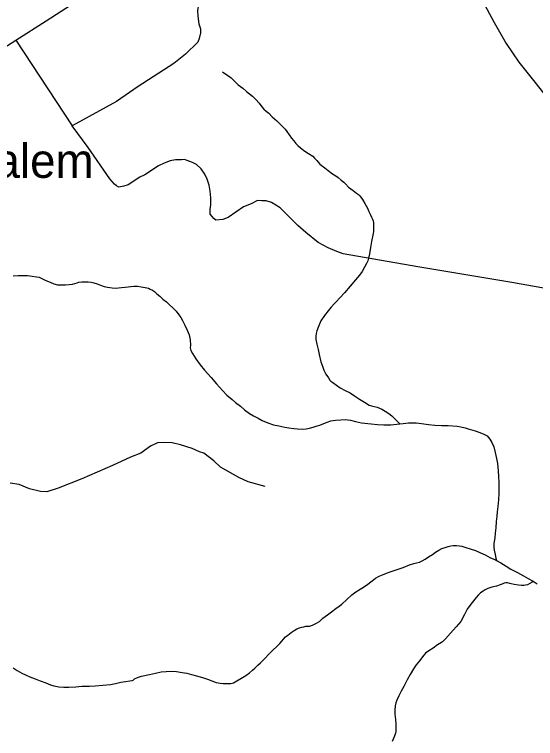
# Model space of a CAD drawing. Extents: x 2220236 to 2384410, y 720751 to 894131.
# Drawn here: x 2336984 to 2340031, y 858900 to 863135 of the extents above; entities that cross this region are included whole.
import ezdxf

# ---------------------------------------------------------------- set-up
doc = ezdxf.new("R2010")
doc.units = 0
doc.layers.add('Default', color=7, linetype='Continuous')

msp = doc.modelspace()

# ---------------------------------------------------------------- linework, layer by layer
at = {"layer": 'Default'}
msp.add_line((2336992.2, 862985.9), (2337320.9, 862483), dxfattribs=at)
for points in [[(2336412.7, 862595.3), (2336683.3, 862786.1), (2336866.1, 862906), (2336992.2, 862985.9), (2337168.8, 863097.4), (2337345.4, 863211), (2337609.1, 863368.7), (2337735.3, 863444.4), (2337831.9, 863515.9), (2337941.2, 863593.8), (2338090.5, 863677.9), (2338256, 863762), (2338403.7, 863824.6), (2338511.6, 863871.4), (2338582.7, 863894.2), (2338745.2, 863955), (2338996.1, 864008.6)], [(2338996.1, 864008.6), (2339083, 863939.7), (2339175.1, 863848.3), (2339278.1, 863743.1), (2339416.8, 863593.8), (2339498.8, 863505.4), (2339555.5, 863440.2), (2339616.5, 863366.6), (2339679.5, 863278.3), (2339734.2, 863189.9), (2339788.8, 863089), (2339860.3, 862964.9), (2339933.9, 862855.5), (2340027.1, 862739.4), (2340228, 862483.8)], [(2337941.2, 863593.8), (2337971.9, 863556.5), (2338031, 863473.3), (2338067.7, 863411.6), (2338116.4, 863340.3), (2338124.6, 863320.5), (2338127, 863302.4), (2338113.4, 863268.2), (2338085.6, 863238), (2338068, 863207.7), (2338058.3, 863181.7), (2338054.7, 863157.5), (2338057, 863125.6), (2338061.7, 863079.8), (2338072, 863051.8), (2338072.2, 863027.8), (2338064.6, 862993.9), (2338056.8, 862973.7), (2337983.6, 862902.9), (2337916.5, 862847.9), (2337708.1, 862713.6), (2337581.2, 862626.1), (2337320.9, 862483)], [(2338200.1, 862799.4), (2338232.5, 862777.7), (2338250.5, 862763.7), (2338268.9, 862748), (2338293.1, 862724.4), (2338319.2, 862704.1), (2338341.7, 862684.7), (2338376, 862657.2), (2338386.5, 862647.8), (2338396.1, 862637.7), (2338414.4, 862615.5), (2338430.7, 862595.5), (2338442.7, 862582.2), (2338457, 862570.3), (2338470.9, 862558.7), (2338491.5, 862536.6), (2338517.8, 862513), (2338540, 862491), (2338558.1, 862473.7), (2338566.7, 862464.2), (2338576.4, 862451.4), (2338590.7, 862431.3), (2338604.9, 862411.6), (2338617.1, 862396.3), (2338629.8, 862381.4), (2338641.5, 862368.8), (2338657.5, 862354.6), (2338681.9, 862336.6), (2338704.1, 862322.7), (2338728.1, 862305.7), (2338739, 862295.6), (2338752.4, 862281.4), (2338770.7, 862259.2), (2338776.8, 862253.5), (2338799.1, 862238), (2338819.1, 862222.4), (2338843.2, 862203.7), (2338863.4, 862191.4), (2338877.6, 862181.5), (2338895.3, 862166.4), (2338910.2, 862154.9), (2338920.1, 862145.5), (2338938.3, 862125.5), (2338964.7, 862106.3), (2338984.7, 862090.7), (2338996.2, 862081.3), (2339003.1, 862075), (2339019.1, 862052.7), (2339033.5, 862028.7), (2339047.8, 862001.3), (2339056, 861983.6), (2339064.2, 861967.6), (2339072.5, 861949.8), (2339078.6, 861937.6), (2339081.3, 861927.9), (2339082.8, 861915.8), (2339083.3, 861887.9), (2339082.8, 861866.6), (2339081.7, 861853.4), (2339072.1, 861807), (2339066.7, 861771.4), (2339061, 861735), (2339055.4, 861709.5), (2339050.2, 861693.6), (2339043.6, 861678.5), (2339032, 861656.7), (2339018.2, 861632.5), (2339002.4, 861610.5), (2338978.9, 861582.3), (2338947.2, 861545.9), (2338913.7, 861507.5), (2338886.1, 861476.8), (2338866.3, 861454.7), (2338856.5, 861444.4), (2338834.9, 861420.5), (2338818.9, 861401.8), (2338797.4, 861374), (2338775.7, 861343.6), (2338771.4, 861334.3), (2338762.2, 861310.9), (2338752.4, 861285.2), (2338747.5, 861269.3), (2338745.8, 861254.4), (2338747, 861234.8), (2338751.4, 861207.1), (2338759.6, 861175.6), (2338766, 861145.3), (2338776.6, 861103.1), (2338784.9, 861077.1), (2338793, 861055.5), (2338805.5, 861032), (2338819.8, 861009.6), (2338828.6, 860996.9), (2338835.1, 860990.6), (2338845.9, 860982.2), (2338868.2, 860966.7), (2338888.5, 860951.1)], [(2340736.7, 861416.4), (2339893.1, 861568.1), (2339342.3, 861659.5), (2338905.4, 861734.3), (2338869.3, 861747.8), (2338819.1, 861771.1), (2338760.7, 861800.6), (2338688, 861859.6), (2338641.5, 861900.9), (2338538.5, 862003.8), (2338487.9, 862035.1), (2338455.9, 862044.8), (2338429.9, 862044.4), (2338405.9, 862046.2), (2338368.2, 862027.6), (2338324.3, 862009.2), (2338233.2, 861948.1), (2338203.3, 861935.9), (2338161.2, 861931.3), (2338149.2, 861941), (2338141.2, 861952.9), (2338129, 861966.8), (2338128.6, 861994.8), (2338132.4, 862020.8), (2338131.9, 862062.8), (2338129.3, 862100.9), (2338122.8, 862136.7), (2338110.4, 862172.6), (2338098.2, 862200.5), (2338075.7, 862232.2), (2338049.5, 862257.7), (2338025.4, 862269.5), (2337979.2, 862287.1), (2337961.1, 862284.7), (2337925.1, 862284.2), (2337895.3, 862280), (2337859.4, 862265.6), (2337825.7, 862249.2), (2337746.4, 862198.1), (2337716.5, 862183.9), (2337648.9, 862139.1), (2337623, 862130.8), (2337595.3, 862124.5), (2337581.2, 862132.3), (2337569, 862142), (2337542.7, 862173.8), (2337414.5, 862356.2), (2337320.9, 862483)], [(2336976.1, 861605.5), (2337006.5, 861608.3), (2337030.5, 861608.7), (2337060.3, 861608.9), (2337088.4, 861605.1), (2337112.5, 861601.2), (2337128.4, 861597.9), (2337140.7, 861593.5), (2337166.9, 861579.8), (2337193, 861568.4), (2337214.9, 861560.4), (2337236.2, 861554.7), (2337255, 861552.9)], [(2337255, 861552.9), (2337282.2, 861554), (2337305.1, 861555.9), (2337323, 861558.3), (2337350.9, 861566), (2337361, 861568.7), (2337379, 861570.4), (2337397, 861571.1), (2337415.1, 861570.9), (2337432.8, 861569.3), (2337449.1, 861565.7), (2337467, 861559.9), (2337487.1, 861551.8), (2337509, 861544.5), (2337529.2, 861540.4), (2337555.6, 861536.6), (2337575.4, 861534.8), (2337609.4, 861537.2), (2337631.3, 861539.7), (2337649.3, 861542.1), (2337665.3, 861544.4), (2337683.2, 861546.7), (2337703.3, 861546.6), (2337725.4, 861542.6), (2337747.9, 861537.9), (2337767.5, 861533.8), (2337778.5, 861528.3), (2337790.6, 861521.6), (2337803.7, 861513.9), (2337817.7, 861502), (2337834, 861487.9), (2337852.1, 861470.6), (2337872.4, 861454.4), (2337890.6, 861437.1), (2337910.7, 861418.8), (2337928.9, 861399.2), (2337945.2, 861377.6), (2337957.3, 861361.7), (2337967.2, 861345), (2337980.1, 861317.6), (2337994.5, 861287.7), (2338006.7, 861261.9), (2338010.9, 861231.9), (2338013.5, 861199.9), (2338011.5, 861184.4), (2338015.7, 861170.4), (2338026.3, 861151.2), (2338045.3, 861120.7), (2338070, 861086.6), (2338095.2, 861054.8), (2338133.8, 861011.1), (2338166.2, 860974), (2338200.5, 860936.1), (2338226.9, 860908.3), (2338257.2, 860883.2), (2338277.3, 860865.4), (2338305.7, 860843.5), (2338329.9, 860822.2), (2338358.3, 860802), (2338382.2, 860786.6), (2338408.4, 860772.9), (2338432.5, 860760.8), (2338466.3, 860746.7), (2338498.9, 860735.6), (2338531, 860728), (2338565.2, 860720.2), (2338589.2, 860717.3), (2338617.3, 860713.5), (2338639.4, 860711.8), (2338667.3, 860709.6), (2338689.3, 860710.5), (2338709.1, 860714.6), (2338731.2, 860720.5), (2338755.2, 860729), (2338769.1, 860733.5), (2338812.7, 860750.1), (2338834.7, 860758.5), (2338861.8, 860762.9), (2338892.5, 860764.8), (2338918.5, 860765.2), (2338948.8, 860761.5), (2338978.7, 860753.6), (2339012.8, 860746.1), (2339070.8, 860740.9), (2339107, 860737.5), (2339144.9, 860734.1), (2339184.9, 860734.1), (2339220.8, 860738.9), (2339237.2, 860740.5)], [(2338888.5, 860951.1), (2338918.7, 860934.9), (2338946.9, 860921.3), (2338972.9, 860903.7), (2339001.2, 860885.8), (2339031.5, 860866.7), (2339057.7, 860850.3), (2339071.7, 860845.3), (2339087.7, 860841.1), (2339104.2, 860837.5), (2339117.9, 860833.1), (2339131.9, 860826.5), (2339152.1, 860814.2), (2339174.3, 860800.3), (2339190.6, 860787.8), (2339206.7, 860772.7), (2339222.7, 860757), (2339237.2, 860740.5)], [(2339237.2, 860740.5), (2339256.8, 860743), (2339288.8, 860745.9), (2339332.8, 860746.1), (2339364.8, 860742.4), (2339405.1, 860736.5), (2339442.3, 860733.1), (2339481.1, 860731.4), (2339521.2, 860730.8), (2339573.2, 860727), (2339595.3, 860724), (2339619.2, 860717.4), (2339637.2, 860711.6), (2339665.4, 860703.9), (2339677.3, 860700.1), (2339705.6, 860690.7), (2339729.7, 860680.9), (2339747.9, 860669.5), (2339764, 860651.1), (2339776.3, 860631.3), (2339786.6, 860605.4), (2339795.1, 860573.6), (2339803.5, 860537.9), (2339808, 860507.8), (2339812.3, 860466), (2339814.7, 860431.6), (2339817, 860398.3), (2339817.2, 860371), (2339815.7, 860335.8), (2339814.4, 860295.4), (2339810.7, 860257.5), (2339807, 860225.5), (2339805.5, 860199.9), (2339801.8, 860169.5), (2339798.1, 860131.6), (2339794.7, 860101.9), (2339792.2, 860073.9), (2339789.1, 860053.1), (2339787.4, 860039.3), (2339787.6, 860019.6), (2339789.9, 860001.6), (2339794.2, 859977.2), (2339798.4, 859955), (2339802.2, 859942.1)], [(2338449.9, 860373.2), (2338351.6, 860402), (2338295.4, 860427.3), (2338188.7, 860488), (2338150.2, 860523.6), (2338091.7, 860568.9), (2338065.6, 860576.6), (2338023.4, 860596.1), (2337955.3, 860617.1), (2337907, 860628.6), (2337857, 860631.9), (2337819.8, 860628.6), (2337779.6, 860610.1), (2337722.6, 860569.9), (2337662.3, 860544.7), (2337556.7, 860497.8), (2337379.1, 860419), (2337240, 860363.6), (2337172.9, 860343.5), (2337136.1, 860345.2), (2337072.4, 860360.3), (2337012, 860385.4), (2336958.4, 860393.8)], [(2339075.8, 859823.1), (2339095.6, 859837), (2339117.4, 859849.4), (2339135.5, 859857.4), (2339159.3, 859867.5), (2339181.3, 859875.6), (2339217, 859886.3), (2339257.1, 859901.1), (2339294.9, 859915.7), (2339319.5, 859924), (2339334.8, 859927.9), (2339352.6, 859931.9), (2339367.5, 859938.4), (2339386.4, 859948), (2339406.2, 859963), (2339427.9, 859977), (2339445.8, 859989.2), (2339465, 860001.5), (2339484, 860010.5), (2339503.7, 860017.8), (2339519.6, 860022.4), (2339535.5, 860026.4), (2339549.6, 860028.6), (2339569.6, 860028.7), (2339585.7, 860027.7), (2339599.6, 860025), (2339623.5, 860017.8), (2339649.8, 860009.7), (2339679.7, 860000.4), (2339710.1, 859986.9), (2339736.2, 859974.8), (2339764.5, 859958.6), (2339796.5, 859945.1), (2339802.2, 859942.1)], [(2339802.2, 859942.1), (2339828.7, 859927.7), (2339858.7, 859908.3), (2339887, 859890.7), (2339925.3, 859871), (2339943.4, 859860.9), (2339961.2, 859851.1), (2339987.7, 859835.8), (2340009.9, 859824.2), (2340018.3, 859819)], [(2336976, 859312.8), (2337000, 859297.4), (2337026.8, 859283), (2337048.3, 859271.5), (2337074.7, 859260.4), (2337104.7, 859248.5), (2337134.7, 859236.6), (2337168.7, 859224.8), (2337195.1, 859213.5), (2337215.3, 859207.7), (2337243.1, 859202.3), (2337273.4, 859200.2), (2337303.2, 859200.8), (2337343.3, 859201.5), (2337379.2, 859205.6), (2337423.1, 859206.4), (2337457.2, 859208.7), (2337501.1, 859211.2), (2337545.2, 859215.6), (2337575.1, 859221.8), (2337607, 859230.3), (2337632.8, 859233), (2337659.2, 859236.7), (2337672.6, 859239.5), (2337678.7, 859241.4), (2337686.6, 859249.3), (2337703, 859257.2), (2337726.4, 859264.1), (2337774.5, 859274.2), (2337808.3, 859282.8), (2337842.2, 859289.2), (2337872.3, 859292), (2337907.3, 859294.4), (2337932.3, 859292.2), (2337964.4, 859286.9), (2337992.2, 859281.5), (2338020.4, 859273.5), (2338047.9, 859267.4), (2338083.1, 859257.3), (2338112.7, 859247), (2338138.8, 859236.6), (2338163.7, 859227.8), (2338186.9, 859223.8), (2338205, 859221.9), (2338217.2, 859221.8), (2338231.6, 859220.7), (2338249, 859222.1), (2338264.9, 859226), (2338284.8, 859236.7), (2338308.9, 859250.8), (2338336.3, 859269.3), (2338357.7, 859285), (2338376.1, 859299.5), (2338390.1, 859311.6), (2338407.8, 859328), (2338423.6, 859342.5), (2338445.3, 859364.7), (2338477.1, 859398.8), (2338536.1, 859455.4), (2338569.7, 859494.5), (2338582, 859504.9), (2338601.4, 859520.4), (2338619.3, 859532.6), (2338635.4, 859540.8), (2338651.2, 859547.1), (2338665.1, 859551.9), (2338677.2, 859554), (2338688.9, 859556.2), (2338709.2, 859557.7), (2338727.1, 859562.7), (2338747, 859572.3), (2338768.8, 859584.7), (2338788.4, 859602.9), (2338814.2, 859623.7), (2338838, 859641.7), (2338863.9, 859660.2), (2338882, 859674), (2338897.6, 859686.1), (2338956.8, 859739.4), (2338980.7, 859757.5), (2339014.6, 859779.6), (2339042.4, 859797.8), (2339075.8, 859823.1)], [(2340018.3, 859819), (2340012, 859813.8), (2339998.2, 859805.7), (2339984.3, 859799.5), (2339972.9, 859796.4), (2339962.2, 859795.3), (2339949.4, 859795.5), (2339932.2, 859797.4), (2339906.2, 859800.3), (2339888.3, 859804.5), (2339880, 859806.7), (2339868, 859810.2), (2339858.2, 859809.8), (2339848.1, 859807.7), (2339840.7, 859804.2), (2339824.2, 859798.6), (2339802.5, 859791.1), (2339776.5, 859785.1), (2339752.5, 859776.9), (2339737.4, 859769.7), (2339724.5, 859762.6), (2339708.9, 859751.2), (2339696.9, 859740.2), (2339683.1, 859725.5), (2339661.3, 859696), (2339641.7, 859669.6), (2339631.8, 859655.5), (2339616.3, 859625.3), (2339594.6, 859585), (2339567.1, 859552.7), (2339533.4, 859515.9), (2339503.9, 859483.5), (2339486.3, 859465.7), (2339482.1, 859462.2), (2339458.5, 859447.2), (2339432.6, 859429), (2339406.7, 859412.2), (2339386.9, 859398.3), (2339377.5, 859387.4), (2339353.6, 859353.6), (2339333.9, 859331.5), (2339318.1, 859307.8), (2339298.4, 859274.9), (2339280.7, 859243), (2339261.3, 859204.4), (2339245.7, 859176.9), (2339231.4, 859149), (2339220.3, 859124), (2339215, 859109), (2339210.8, 859090.1), (2339208.8, 859066.1), (2339209.2, 859041.5), (2339211.7, 859012), (2339213.8, 858984.2), (2339214.3, 858955.7), (2339213.6, 858940.9), (2339212.7, 858931.6), (2339204.7, 858910), (2339193.3, 858883.3)], [(2340018.3, 859819), (2340024, 859815.9), (2340040.2, 859804.1)]]:
    msp.add_lwpolyline(points, dxfattribs=at)

# ---------------------------------------------------------------- texts
msp.add_text('Salem', height=200, dxfattribs=at).set_placement((2336689.2, 862179.6))

doc.saveas('drawing.dxf')
